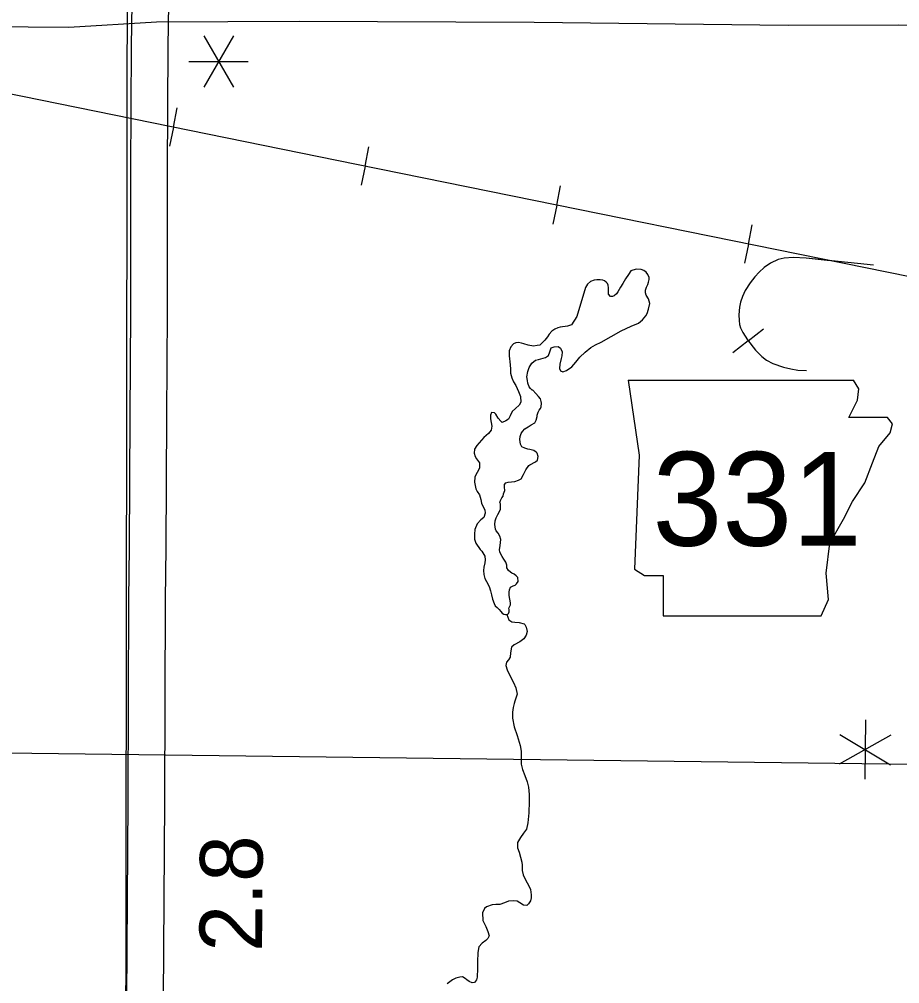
# Model space of a CAD drawing. Extents: x 1374139 to 1377472, y 1168351 to 1170484.
# Drawn here: x 1375369.3 to 1375488.1, y 1169169 to 1169299.1 of the extents above; entities that cross this region are included whole.
import ezdxf

# ---------------------------------------------------------------- set-up
doc = ezdxf.new("R2010")
doc.units = 0
doc.layers.add('Default', color=7, linetype='Continuous')

msp = doc.modelspace()

# ---------------------------------------------------------------- linework, layer by layer
at = {"layer": 'Default'}
for p, q in [((1375398.19, 1169296.9), (1375394.19, 1169289.97)), ((1375394.19, 1169296.9), (1375398.19, 1169289.97)), ((1375392.19, 1169293.43), (1375400.19, 1169293.43)), ((1375390.09, 1169284.58), (1375390.61, 1169287.17)), ((1375390.09, 1169284.58), (1375389.56, 1169282)), ((1375415.96, 1169279.33), (1375416.48, 1169281.91)), ((1375415.96, 1169279.33), (1375415.43, 1169276.74)), ((1375441.83, 1169274.06), (1375442.35, 1169276.65)), ((1375441.83, 1169274.06), (1375441.3, 1169271.48)), ((1375467.7, 1169268.8), (1375468.22, 1169271.39)), ((1375467.7, 1169268.8), (1375467.17, 1169266.21)), ((1375467.68, 1169255.76), (1375469.76, 1169257.38)), ((1375467.68, 1169255.76), (1375465.59, 1169254.14)), ((1375451.46, 1169250.45), (1375452.98, 1169240.3)), ((1375482.59, 1169249.26), (1375481.89, 1169250.43)), ((1375482.42, 1169247.74), (1375482.59, 1169249.26)), ((1375481.24, 1169245.37), (1375482.42, 1169247.74)), ((1375486.48, 1169245.37), (1375481.24, 1169245.37)), ((1375487.16, 1169244.53), (1375486.48, 1169245.37)), ((1375486.82, 1169243.34), (1375487.16, 1169244.53)), ((1375485.3, 1169241.48), (1375486.82, 1169243.34)), ((1375484.45, 1169239.28), (1375485.3, 1169241.48)), ((1375452.98, 1169240.3), (1375452.31, 1169224.9)), ((1375483.44, 1169236.57), (1375484.45, 1169239.28)), ((1375481.74, 1169234.04), (1375483.44, 1169236.57)), ((1375480.56, 1169231.67), (1375481.74, 1169234.04)), ((1375478.7, 1169228.45), (1375480.56, 1169231.67)), ((1375478.19, 1169224.39), (1375478.7, 1169228.45)), ((1375452.31, 1169224.9), (1375453.66, 1169224.06)), ((1375478.53, 1169220.84), (1375478.19, 1169224.39)), ((1375453.66, 1169224.06), (1375456.2, 1169224.06)), ((1375456.2, 1169224.06), (1375456.2, 1169218.64)), ((1375477.51, 1169218.64), (1375478.53, 1169220.84)), ((1375456.2, 1169218.64), (1375477.51, 1169218.64)), ((1375483.52, 1169204.57), (1375483.41, 1169196.57)), ((1375486.95, 1169202.52), (1375479.97, 1169198.61)), ((1375480.03, 1169202.61), (1375486.9, 1169198.52))]:
    msp.add_line(p, q, dxfattribs=at)
for points in [[(1375383.98, 1169406.95), (1375383.06, 1168771.77)], [(1375384.46, 1169301.22), (1375384.39, 1169295.49), (1375384.29, 1169278.77), (1375384.29, 1169259.62), (1375384.2, 1169245.6), (1375384.1, 1169227.87), (1375384.04, 1169220.81), (1375383.92, 1169193.66), (1375383.63, 1169146.94)], [(1375388.63, 1169146.89), (1375388.92, 1169193.63), (1375389.04, 1169220.78), (1375389.1, 1169227.83), (1375389.2, 1169245.57), (1375389.29, 1169259.6), (1375389.29, 1169278.76), (1375389.39, 1169295.45), (1375389.46, 1169301.16)], [(1375581.02, 1169288.57), (1375546.11, 1169296.97), (1375543.95, 1169297.43), (1375541.27, 1169297.8), (1375536.93, 1169298.05), (1375509.38, 1169298.21), (1375488, 1169298.36), (1375473.06, 1169298.31), (1375438.77, 1169298.7), (1375407.05, 1169298.86), (1375387.81, 1169298.73), (1375375.95, 1169298.05), (1375359.45, 1169298.18)], [(1375601.93, 1169195.64), (1375550.04, 1169231.05), (1375543.21, 1169235.73), (1375529.65, 1169244.95), (1375517.47, 1169253.33), (1375516.25, 1169254.12), (1375514.54, 1169255.25), (1375513.1, 1169256.15), (1375511.46, 1169257.08), (1375505.17, 1169260.19), (1375501.68, 1169261.51), (1375495.48, 1169263.15), (1375414.8, 1169279.56), (1375359.5, 1169290.79)], [(1375601.93, 1169195.64), (1375550.04, 1169231.05), (1375543.21, 1169235.73), (1375529.65, 1169244.95), (1375517.47, 1169253.33), (1375516.25, 1169254.12), (1375514.54, 1169255.25), (1375513.1, 1169256.15), (1375511.46, 1169257.08), (1375505.17, 1169260.19), (1375501.68, 1169261.51), (1375495.48, 1169263.15), (1375414.8, 1169279.56), (1375359.5, 1169290.79)], [(1375484.6, 1169265.95), (1375475.5, 1169266.89), (1375473.77, 1169266.99), (1375472.52, 1169266.9), (1375471.74, 1169266.72), (1375470.69, 1169266.22), (1375469.85, 1169265.64), (1375469.17, 1169264.99), (1375468.59, 1169264.36), (1375467.94, 1169263.57), (1375467.28, 1169262.55), (1375466.89, 1169261.74), (1375466.63, 1169260.98), (1375466.5, 1169260.29), (1375466.42, 1169259.27), (1375466.44, 1169258.48), (1375466.52, 1169257.96), (1375466.65, 1169257.49), (1375466.97, 1169256.86), (1375467.57, 1169255.89), (1375468.67, 1169254.48), (1375469.51, 1169253.64), (1375470.17, 1169253.11), (1375471, 1169252.69), (1375472.45, 1169252.19), (1375473.42, 1169251.96), (1375474.39, 1169251.8), (1375475.57, 1169251.75)], [(1375478.73, 1169266.56), (1375475.5, 1169266.89), (1375473.77, 1169266.99), (1375472.52, 1169266.9), (1375471.74, 1169266.72), (1375470.69, 1169266.22), (1375469.85, 1169265.64), (1375469.17, 1169264.99), (1375468.59, 1169264.36), (1375467.94, 1169263.57), (1375467.28, 1169262.55), (1375466.89, 1169261.74), (1375466.63, 1169260.98), (1375466.5, 1169260.29), (1375466.42, 1169259.27), (1375466.44, 1169258.48), (1375466.52, 1169257.96), (1375466.65, 1169257.49), (1375466.97, 1169256.86), (1375467.57, 1169255.89), (1375468.67, 1169254.48), (1375469.51, 1169253.64), (1375470.17, 1169253.11), (1375471, 1169252.69), (1375472.45, 1169252.19), (1375473.42, 1169251.96), (1375474.39, 1169251.8), (1375475.57, 1169251.75)], [(1375450.55, 1169257.08), (1375451.88, 1169257.71), (1375452.88, 1169258.13), (1375453.42, 1169258.57), (1375453.86, 1169259.13), (1375454.02, 1169259.45), (1375454.22, 1169260.02), (1375454.38, 1169260.76), (1375454.24, 1169261.4), (1375453.92, 1169261.92), (1375453.8, 1169262.22), (1375453.8, 1169262.58), (1375453.94, 1169262.98), (1375454.12, 1169263.35), (1375454.23, 1169263.67), (1375454.31, 1169264.01), (1375454.29, 1169264.29), (1375454.13, 1169264.71), (1375453.91, 1169265.01), (1375453.61, 1169265.23), (1375453.25, 1169265.39), (1375452.57, 1169265.43), (1375451.85, 1169265.21), (1375451.54, 1169264.71), (1375451.1, 1169264.11), (1375450.76, 1169263.46), (1375450.46, 1169262.98), (1375450.1, 1169262.36), (1375449.92, 1169262.1), (1375449.6, 1169261.82), (1375449.38, 1169261.74), (1375449.08, 1169261.72), (1375448.82, 1169262.04), (1375448.8, 1169262.5), (1375448.8, 1169262.88), (1375448.78, 1169263.24), (1375448.7, 1169263.48), (1375448.52, 1169263.68), (1375448.28, 1169263.84), (1375448.04, 1169263.92), (1375447.68, 1169263.98), (1375447.24, 1169263.98), (1375446.88, 1169263.92), (1375446.38, 1169263.74), (1375446, 1169263.4), (1375445.72, 1169262.94), (1375444.56, 1169259.03), (1375443.82, 1169257.88), (1375443.28, 1169257.74), (1375442.3, 1169257.58), (1375441.98, 1169257.48), (1375441.56, 1169257.3), (1375441.15, 1169257.04), (1375440.83, 1169256.66), (1375440.57, 1169256.3), (1375440.23, 1169255.82), (1375439.93, 1169255.5), (1375439.53, 1169255.17), (1375439.19, 1169255.09), (1375438.69, 1169255.03), (1375437.97, 1169255.17), (1375437.39, 1169255.33), (1375437.07, 1169255.41), (1375436.69, 1169255.51), (1375436.31, 1169255.47), (1375435.99, 1169255.35), (1375435.63, 1169254.91), (1375435.39, 1169254.37), (1375435.43, 1169253.71), (1375435.47, 1169253.31), (1375435.51, 1169252.93), (1375435.59, 1169251.94), (1375435.61, 1169251.38), (1375435.75, 1169250.74), (1375436.01, 1169250.2), (1375436.29, 1169249.7), (1375436.69, 1169248.91), (1375436.95, 1169248.21), (1375436.99, 1169247.47), (1375436.77, 1169247.07), (1375436.25, 1169246.59), (1375435.8, 1169246.19), (1375435.54, 1169245.62), (1375435.3, 1169245.18), (1375434.96, 1169244.92), (1375434.48, 1169244.72), (1375434.28, 1169244.88), (1375433.92, 1169245.32), (1375433.62, 1169245.82), (1375433.42, 1169246.02), (1375433.04, 1169246.08), (1375432.88, 1169245.72), (1375432.9, 1169245.2), (1375433.06, 1169244.24), (1375432.96, 1169243.7), (1375432.62, 1169243.24), (1375432, 1169242.67), (1375431.04, 1169241.61)], [(1375434.78, 1169236.36), (1375434.94, 1169236.58), (1375435.28, 1169236.66), (1375436.16, 1169236.74), (1375436.68, 1169236.92), (1375437.02, 1169237.12), (1375437.34, 1169237.68), (1375437.68, 1169238.35), (1375438.06, 1169238.93), (1375438.2, 1169239.01), (1375438.96, 1169239.41), (1375439.22, 1169239.63), (1375439.32, 1169240.11), (1375439.18, 1169240.57), (1375439.04, 1169240.73), (1375438.76, 1169240.95), (1375438.38, 1169241.05), (1375438.22, 1169241.07), (1375437.92, 1169241.13), (1375437.54, 1169241.25), (1375437.14, 1169241.45), (1375436.92, 1169241.79), (1375436.84, 1169242.44), (1375436.88, 1169242.82), (1375437.02, 1169243.22), (1375437.22, 1169243.52), (1375437.52, 1169243.84), (1375437.98, 1169244.14), (1375438.4, 1169244.38), (1375438.88, 1169244.68), (1375439.07, 1169245.04), (1375439.17, 1169245.53), (1375439.19, 1169245.71), (1375439.31, 1169246.13), (1375439.47, 1169246.37), (1375439.65, 1169246.59), (1375439.75, 1169246.83), (1375439.79, 1169247.33), (1375439.75, 1169247.55), (1375439.63, 1169247.93), (1375439.37, 1169248.21), (1375439.01, 1169248.62), (1375438.59, 1169249.06), (1375438.53, 1169249.1), (1375438.29, 1169249.32), (1375438.13, 1169249.52), (1375437.93, 1169250.02), (1375437.87, 1169250.4), (1375437.81, 1169250.9), (1375437.91, 1169251.58), (1375438.13, 1169252.14), (1375438.47, 1169252.71), (1375438.95, 1169253.11), (1375439.39, 1169253.23), (1375440.33, 1169253.51), (1375440.73, 1169253.77), (1375440.91, 1169254.27), (1375441.09, 1169254.79), (1375441.47, 1169254.95), (1375442.03, 1169254.97), (1375442.33, 1169254.77), (1375442.57, 1169254.27), (1375442.53, 1169253.73), (1375442.45, 1169253.35), (1375442.25, 1169252.61), (1375442.19, 1169251.99), (1375442.35, 1169251.71), (1375442.65, 1169251.57), (1375443.17, 1169251.73), (1375443.85, 1169252.23), (1375444.43, 1169252.85), (1375444.97, 1169253.53), (1375445.69, 1169254.23), (1375446.42, 1169254.84), (1375447.06, 1169255.18), (1375447.84, 1169255.58), (1375450.55, 1169257.08)], [(1375451.46, 1169250.45), (1375481.89, 1169250.43)], [(1375431.04, 1169241.61), (1375430.74, 1169241.13), (1375430.7, 1169240.59), (1375430.82, 1169240.11), (1375431.02, 1169239.81), (1375431.42, 1169239.28), (1375431.4, 1169238.54), (1375431.1, 1169237.98), (1375430.84, 1169237.48), (1375430.76, 1169237.32), (1375430.74, 1169236.68), (1375430.89, 1169235.77), (1375431.09, 1169235.41), (1375431.39, 1169234.97), (1375431.57, 1169234.31), (1375431.67, 1169233.85), (1375431.91, 1169233.35), (1375432.11, 1169232.91), (1375432.17, 1169232.49), (1375432.01, 1169231.9), (1375431.59, 1169231.56), (1375431.11, 1169231.04), (1375430.77, 1169230.26), (1375430.71, 1169229.64), (1375430.75, 1169228.99), (1375430.93, 1169228.45), (1375431.51, 1169227.57), (1375431.73, 1169227.35), (1375432.13, 1169226.69), (1375432.19, 1169226.17), (1375432.11, 1169225.77), (1375431.99, 1169225.18), (1375431.93, 1169224.72), (1375431.97, 1169224.22), (1375432.13, 1169223.68), (1375432.37, 1169223.26), (1375432.71, 1169222.6), (1375432.89, 1169222), (1375433.01, 1169221.45), (1375433.15, 1169220.85), (1375433.37, 1169220.27), (1375433.54, 1169219.99), (1375433.78, 1169219.73), (1375434.04, 1169219.47), (1375434.3, 1169219.19), (1375434.48, 1169218.99), (1375434.7, 1169218.85), (1375434.9, 1169218.79), (1375435.04, 1169218.79), (1375435.24, 1169218.85), (1375435.34, 1169218.93), (1375435.43, 1169219.17), (1375435.41, 1169219.47), (1375435.35, 1169219.65), (1375435.45, 1169219.83), (1375435.57, 1169220.09), (1375435.61, 1169220.37), (1375435.51, 1169220.87), (1375435.43, 1169221.38), (1375435.39, 1169221.8), (1375435.45, 1169222.14), (1375435.61, 1169222.5), (1375435.93, 1169222.66), (1375436.23, 1169222.78), (1375436.41, 1169222.94), (1375436.61, 1169223.26), (1375436.57, 1169223.78), (1375436.35, 1169224.04), (1375436.07, 1169224.26), (1375435.79, 1169224.38), (1375435.57, 1169224.5), (1375435.31, 1169224.73), (1375435.11, 1169225.09), (1375435.09, 1169225.45), (1375434.97, 1169225.85), (1375434.71, 1169226.25), (1375434.47, 1169226.65), (1375434.29, 1169226.93), (1375434.15, 1169227.27), (1375434.11, 1169227.55), (1375434.19, 1169228.11), (1375434.29, 1169228.92), (1375434.17, 1169229.38), (1375433.91, 1169229.76), (1375433.65, 1169230.1), (1375433.55, 1169230.34), (1375433.47, 1169230.96), (1375433.53, 1169231.44), (1375433.65, 1169231.84), (1375433.89, 1169232.31), (1375434.07, 1169232.61), (1375434.23, 1169233.01), (1375434.23, 1169233.73), (1375434.16, 1169233.91), (1375434.26, 1169234.21), (1375434.44, 1169234.55), (1375434.58, 1169234.79), (1375434.64, 1169235.11), (1375434.82, 1169235.54), (1375434.8, 1169236), (1375434.78, 1169236.36)], [(1375435.1, 1169218.81), (1375435.38, 1169218.07), (1375435.76, 1169217.83), (1375436.18, 1169217.75), (1375436.76, 1169217.73), (1375437.44, 1169217.55), (1375437.54, 1169217.47), (1375437.72, 1169217.1), (1375437.82, 1169216.52), (1375437.72, 1169216.02), (1375437.4, 1169215.54), (1375436.86, 1169215.12), (1375436.08, 1169214.7), (1375435.72, 1169214.38), (1375435.58, 1169213.63), (1375435.54, 1169213.05), (1375435.3, 1169212.67), (1375435.06, 1169212.35), (1375434.98, 1169211.93), (1375435.16, 1169211.33), (1375435.4, 1169210.73), (1375435.98, 1169209.64), (1375436.32, 1169208.9), (1375436.5, 1169208.04), (1375436.18, 1169207.12), (1375436.08, 1169206.79), (1375435.94, 1169206.25), (1375435.84, 1169205.63), (1375435.84, 1169204.83), (1375436.07, 1169203.65), (1375436.49, 1169202.48), (1375436.89, 1169201.12), (1375437.01, 1169200.36), (1375437.05, 1169199.78), (1375437.03, 1169198.61), (1375437.19, 1169197.87), (1375437.51, 1169197.09), (1375437.85, 1169196.21), (1375438.01, 1169195.48), (1375438.09, 1169194.52), (1375438.11, 1169193.58), (1375438.07, 1169192.01), (1375437.95, 1169190.67), (1375437.75, 1169189.83), (1375437.34, 1169189.29), (1375436.92, 1169188.7), (1375436.52, 1169188.02), (1375436.52, 1169187.3), (1375436.76, 1169186.72), (1375437.14, 1169185.39), (1375437.16, 1169184.99), (1375437.16, 1169184.27), (1375437.3, 1169183.65), (1375437.66, 1169182.91), (1375438.04, 1169182.29), (1375438.3, 1169181.68), (1375438.38, 1169180.98), (1375438.36, 1169180.54), (1375438.28, 1169180.16), (1375438.04, 1169179.74), (1375437.78, 1169179.52), (1375437.34, 1169179.56), (1375436.86, 1169179.9), (1375436.48, 1169180.1), (1375436.02, 1169180.16), (1375435.34, 1169180.1), (1375434.76, 1169179.88), (1375434.14, 1169179.68), (1375433.6, 1169179.66), (1375433.1, 1169179.6), (1375432.36, 1169179.35), (1375432.1, 1169179.11), (1375431.79, 1169178.53), (1375431.87, 1169177.51), (1375432.27, 1169176.69), (1375432.55, 1169176.01), (1375432.71, 1169175.44), (1375432.55, 1169175.06), (1375432.25, 1169174.82), (1375431.77, 1169174.42), (1375431.33, 1169173.96), (1375431.17, 1169173.16), (1375431.15, 1169171.93), (1375431.13, 1169171.03), (1375431.09, 1169169.85), (1375430.99, 1169169.51), (1375430.73, 1169169.12), (1375430.41, 1169169.1), (1375430.01, 1169169.28), (1375429.71, 1169169.51), (1375429.47, 1169169.69), (1375429.13, 1169169.89), (1375428.77, 1169169.87), (1375428.23, 1169169.73), (1375427.77, 1169169.5), (1375427.03, 1169168.94)], [(1375197.41, 1169202.24), (1375923.92, 1169193.18)]]:
    msp.add_lwpolyline(points, dxfattribs=at)

# ---------------------------------------------------------------- texts
msp.add_text('331', height=12.672, dxfattribs=at).set_placement((1375454.76, 1169228.08))
msp.add_text('2.8', height=8.448, rotation=89.6384, dxfattribs=at).set_placement((1375402.05, 1169173.27))

doc.saveas('drawing.dxf')
